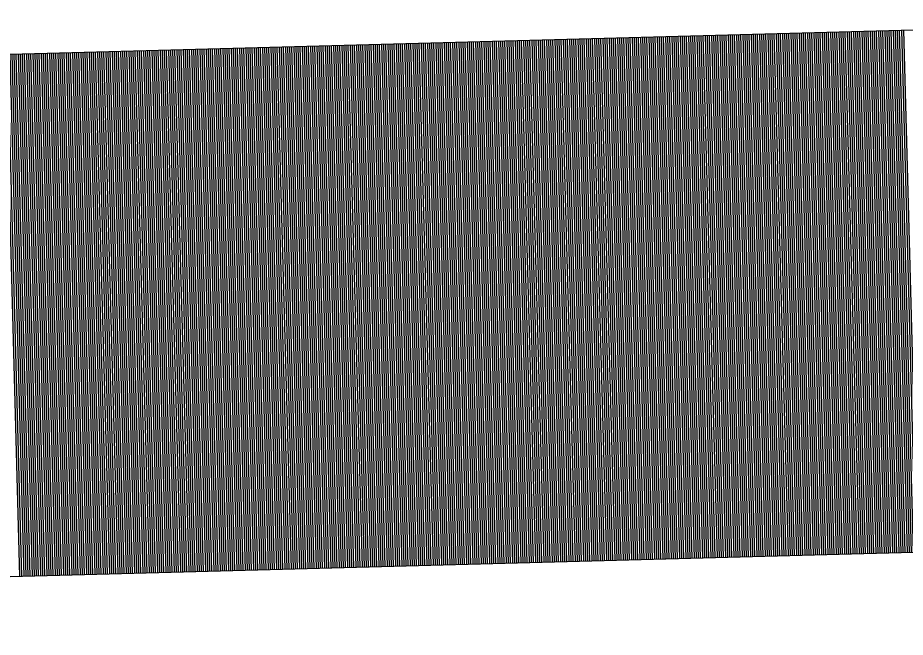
# Model space of a CAD drawing. Extents: x 1926836 to 1933254, y 596317 to 604524.
# Drawn here: x 1931264.018 to 1931268.365, y 598632.002 to 598635.036 of the extents above; entities that cross this region are included whole.
import ezdxf

# ---------------------------------------------------------------- set-up
doc = ezdxf.new("R2010")
doc.units = 0
doc.layers.add('Default', color=7, linetype='Continuous')

msp = doc.modelspace()

# ---------------------------------------------------------------- linework, layer by layer
at = {"layer": 'Default'}
for p, q in [((1931252.8342, 598634.5587), (1931270.6171, 598635.0361)), ((1931267.098, 598634.9416), (1931267.1666, 598632.3844)), ((1931267.1082, 598634.9419), (1931267.1768, 598632.3847)), ((1931267.1184, 598634.9422), (1931267.1871, 598632.385)), ((1931267.1286, 598634.9425), (1931267.1973, 598632.3852)), ((1931267.1389, 598634.9427), (1931267.2075, 598632.3855)), ((1931267.1491, 598634.943), (1931267.2178, 598632.3858)), ((1931267.1593, 598634.9433), (1931267.228, 598632.3861)), ((1931267.1696, 598634.9436), (1931267.2382, 598632.3863)), ((1931267.1798, 598634.9438), (1931267.2484, 598632.3866)), ((1931267.19, 598634.9441), (1931267.2587, 598632.3869)), ((1931267.2003, 598634.9444), (1931267.2689, 598632.3872)), ((1931267.2105, 598634.9447), (1931267.2791, 598632.3874)), ((1931267.2207, 598634.9449), (1931267.2894, 598632.3877)), ((1931267.2309, 598634.9452), (1931267.2996, 598632.388)), ((1931267.2412, 598634.9455), (1931267.3098, 598632.3883)), ((1931267.2514, 598634.9458), (1931267.32, 598632.3885)), ((1931267.2616, 598634.946), (1931267.3303, 598632.3888)), ((1931267.2719, 598634.9463), (1931267.3405, 598632.3891)), ((1931267.2821, 598634.9466), (1931267.3507, 598632.3894)), ((1931267.2923, 598634.9469), (1931267.361, 598632.3896)), ((1931267.3025, 598634.9471), (1931267.3712, 598632.3899)), ((1931267.3128, 598634.9474), (1931267.3814, 598632.3902)), ((1931267.323, 598634.9477), (1931267.3916, 598632.3905)), ((1931267.3332, 598634.948), (1931267.4019, 598632.3907)), ((1931267.3435, 598634.9482), (1931267.4121, 598632.391)), ((1931267.3537, 598634.9485), (1931267.4223, 598632.3913)), ((1931267.3639, 598634.9488), (1931267.4326, 598632.3916)), ((1931267.3741, 598634.9491), (1931267.4428, 598632.3918)), ((1931267.3844, 598634.9493), (1931267.453, 598632.3921)), ((1931267.3946, 598634.9496), (1931267.4632, 598632.3924)), ((1931267.4048, 598634.9499), (1931267.4735, 598632.3927)), ((1931267.4151, 598634.9502), (1931267.4837, 598632.3929)), ((1931267.4253, 598634.9504), (1931267.4939, 598632.3932)), ((1931267.4355, 598634.9507), (1931267.5042, 598632.3935)), ((1931267.4457, 598634.951), (1931267.5144, 598632.3938)), ((1931267.456, 598634.9513), (1931267.5246, 598632.394)), ((1931267.4662, 598634.9515), (1931267.5348, 598632.3943)), ((1931267.4764, 598634.9518), (1931267.5451, 598632.3946)), ((1931267.4867, 598634.9521), (1931267.5553, 598632.3949)), ((1931267.4969, 598634.9524), (1931267.5655, 598632.3951)), ((1931267.5071, 598634.9526), (1931267.5758, 598632.3954)), ((1931267.5173, 598634.9529), (1931267.586, 598632.3957)), ((1931267.5276, 598634.9532), (1931267.5962, 598632.396)), ((1931267.5378, 598634.9535), (1931267.6065, 598632.3962)), ((1931267.548, 598634.9537), (1931267.6167, 598632.3965)), ((1931267.5583, 598634.954), (1931267.6269, 598632.3968)), ((1931267.5685, 598634.9543), (1931267.6371, 598632.3971)), ((1931267.5787, 598634.9546), (1931267.6474, 598632.3973)), ((1931267.5889, 598634.9548), (1931267.6576, 598632.3976)), ((1931267.5992, 598634.9551), (1931267.6678, 598632.3979)), ((1931267.6094, 598634.9554), (1931267.6781, 598632.3981)), ((1931267.6196, 598634.9557), (1931267.6883, 598632.3984)), ((1931267.6299, 598634.9559), (1931267.6985, 598632.3987)), ((1931267.6401, 598634.9562), (1931267.7087, 598632.399)), ((1931267.6503, 598634.9565), (1931267.719, 598632.3992)), ((1931267.6606, 598634.9567), (1931267.7292, 598632.3995)), ((1931267.6708, 598634.957), (1931267.7394, 598632.3998)), ((1931267.681, 598634.9573), (1931267.7497, 598632.4001)), ((1931267.6912, 598634.9576), (1931267.7599, 598632.4003)), ((1931267.7015, 598634.9578), (1931267.7701, 598632.4006)), ((1931267.7117, 598634.9581), (1931267.7803, 598632.4009)), ((1931267.7219, 598634.9584), (1931267.7906, 598632.4012)), ((1931267.7322, 598634.9587), (1931267.8008, 598632.4014)), ((1931267.7424, 598634.9589), (1931267.811, 598632.4017)), ((1931267.7526, 598634.9592), (1931267.8213, 598632.402)), ((1931267.7628, 598634.9595), (1931267.8315, 598632.4023)), ((1931267.7731, 598634.9598), (1931267.8417, 598632.4025)), ((1931267.7833, 598634.96), (1931267.8519, 598632.4028)), ((1931267.7935, 598634.9603), (1931267.8622, 598632.4031)), ((1931267.8038, 598634.9606), (1931267.8724, 598632.4034)), ((1931267.814, 598634.9609), (1931267.8826, 598632.4036)), ((1931267.8242, 598634.9611), (1931267.8929, 598632.4039)), ((1931267.8344, 598634.9614), (1931267.9031, 598632.4042)), ((1931267.8447, 598634.9617), (1931267.9133, 598632.4045)), ((1931267.8549, 598634.962), (1931267.9235, 598632.4047)), ((1931267.8651, 598634.9622), (1931267.9338, 598632.405)), ((1931267.8754, 598634.9625), (1931267.944, 598632.4053)), ((1931267.8856, 598634.9628), (1931267.9542, 598632.4056)), ((1931267.8958, 598634.9631), (1931267.9645, 598632.4058)), ((1931267.906, 598634.9633), (1931267.9747, 598632.4061)), ((1931267.9163, 598634.9636), (1931267.9849, 598632.4064)), ((1931267.9265, 598634.9639), (1931267.9951, 598632.4067)), ((1931267.9367, 598634.9642), (1931268.0054, 598632.4069)), ((1931267.947, 598634.9644), (1931268.0156, 598632.4072)), ((1931267.9572, 598634.9647), (1931268.0258, 598632.4075)), ((1931267.9674, 598634.965), (1931268.0361, 598632.4078)), ((1931267.9776, 598634.9653), (1931268.0463, 598632.408)), ((1931267.9879, 598634.9655), (1931268.0565, 598632.4083)), ((1931267.9981, 598634.9658), (1931268.0668, 598632.4086)), ((1931268.0083, 598634.9661), (1931268.077, 598632.4089)), ((1931268.0186, 598634.9664), (1931268.0872, 598632.4091)), ((1931268.0288, 598634.9666), (1931268.0974, 598632.4094)), ((1931268.039, 598634.9669), (1931268.1077, 598632.4097)), ((1931268.0493, 598634.9672), (1931268.1179, 598632.41)), ((1931268.0595, 598634.9675), (1931268.1281, 598632.4102)), ((1931268.0697, 598634.9677), (1931268.1384, 598632.4105)), ((1931268.0799, 598634.968), (1931268.1486, 598632.4108)), ((1931268.0902, 598634.9683), (1931268.1588, 598632.4111)), ((1931268.1004, 598634.9686), (1931268.169, 598632.4113)), ((1931268.1106, 598634.9688), (1931268.1793, 598632.4116)), ((1931268.1209, 598634.9691), (1931268.1895, 598632.4119)), ((1931268.1311, 598634.9694), (1931268.1997, 598632.4122)), ((1931268.1413, 598634.9697), (1931268.21, 598632.4124)), ((1931268.1515, 598634.9699), (1931268.2202, 598632.4127)), ((1931268.1618, 598634.9702), (1931268.2304, 598632.413)), ((1931268.172, 598634.9705), (1931268.2406, 598632.4133)), ((1931268.1822, 598634.9708), (1931268.2509, 598632.4135)), ((1931268.1925, 598634.971), (1931268.2611, 598632.4138)), ((1931268.2027, 598634.9713), (1931268.2713, 598632.4141)), ((1931268.2129, 598634.9716), (1931268.2816, 598632.4144)), ((1931268.2231, 598634.9719), (1931268.2918, 598632.4146)), ((1931268.2334, 598634.9721), (1931268.302, 598632.4149)), ((1931268.2436, 598634.9724), (1931268.3122, 598632.4152)), ((1931268.2538, 598634.9727), (1931268.3225, 598632.4154)), ((1931268.2641, 598634.973), (1931268.3327, 598632.4157)), ((1931268.2743, 598634.9732), (1931268.3429, 598632.416)), ((1931268.2845, 598634.9735), (1931268.3532, 598632.4163)), ((1931268.2947, 598634.9738), (1931268.3634, 598632.4165)), ((1931268.305, 598634.974), (1931268.3736, 598632.4168)), ((1931268.3152, 598634.9743), (1931268.3838, 598632.4171)), ((1931268.3254, 598634.9746), (1931268.3941, 598632.4174)), ((1931268.3357, 598634.9749), (1931268.4043, 598632.4176)), ((1931268.3459, 598634.9751), (1931268.4145, 598632.4179)), ((1931268.3561, 598634.9754), (1931268.4248, 598632.4182)), ((1931265.4818, 598634.8983), (1931265.5504, 598632.341)), ((1931265.492, 598634.8985), (1931265.5607, 598632.3413)), ((1931265.5023, 598634.8988), (1931265.5709, 598632.3416)), ((1931265.5125, 598634.8991), (1931265.5811, 598632.3419)), ((1931265.5227, 598634.8994), (1931265.5914, 598632.3421)), ((1931265.5329, 598634.8996), (1931265.6016, 598632.3424)), ((1931265.5432, 598634.8999), (1931265.6118, 598632.3427)), ((1931265.5534, 598634.9002), (1931265.622, 598632.343)), ((1931265.5636, 598634.9005), (1931265.6323, 598632.3432)), ((1931265.5739, 598634.9007), (1931265.6425, 598632.3435)), ((1931265.5841, 598634.901), (1931265.6527, 598632.3438)), ((1931265.5943, 598634.9013), (1931265.663, 598632.3441)), ((1931265.6045, 598634.9016), (1931265.6732, 598632.3443)), ((1931265.6148, 598634.9018), (1931265.6834, 598632.3446)), ((1931265.625, 598634.9021), (1931265.6936, 598632.3449)), ((1931265.6352, 598634.9024), (1931265.7039, 598632.3452)), ((1931265.6455, 598634.9027), (1931265.7141, 598632.3454)), ((1931265.6557, 598634.9029), (1931265.7243, 598632.3457)), ((1931265.6659, 598634.9032), (1931265.7346, 598632.346)), ((1931265.6761, 598634.9035), (1931265.7448, 598632.3463)), ((1931265.6864, 598634.9038), (1931265.755, 598632.3465)), ((1931265.6966, 598634.904), (1931265.7652, 598632.3468)), ((1931265.7068, 598634.9043), (1931265.7755, 598632.3471)), ((1931265.7171, 598634.9046), (1931265.7857, 598632.3474)), ((1931265.7273, 598634.9049), (1931265.7959, 598632.3476)), ((1931265.7375, 598634.9051), (1931265.8062, 598632.3479)), ((1931265.7477, 598634.9054), (1931265.8164, 598632.3482)), ((1931265.758, 598634.9057), (1931265.8266, 598632.3484)), ((1931265.7682, 598634.906), (1931265.8369, 598632.3487)), ((1931265.7784, 598634.9062), (1931265.8471, 598632.349)), ((1931265.7887, 598634.9065), (1931265.8573, 598632.3493)), ((1931265.7989, 598634.9068), (1931265.8675, 598632.3495)), ((1931265.8091, 598634.907), (1931265.8778, 598632.3498)), ((1931265.8193, 598634.9073), (1931265.888, 598632.3501)), ((1931265.8296, 598634.9076), (1931265.8982, 598632.3504)), ((1931265.8398, 598634.9079), (1931265.9085, 598632.3506)), ((1931265.85, 598634.9081), (1931265.9187, 598632.3509)), ((1931265.8603, 598634.9084), (1931265.9289, 598632.3512)), ((1931265.8705, 598634.9087), (1931265.9391, 598632.3515)), ((1931265.8807, 598634.909), (1931265.9494, 598632.3517)), ((1931265.891, 598634.9092), (1931265.9596, 598632.352)), ((1931265.9012, 598634.9095), (1931265.9698, 598632.3523)), ((1931265.9114, 598634.9098), (1931265.9801, 598632.3526)), ((1931265.9216, 598634.9101), (1931265.9903, 598632.3528)), ((1931265.9319, 598634.9103), (1931266.0005, 598632.3531)), ((1931265.9421, 598634.9106), (1931266.0107, 598632.3534)), ((1931265.9523, 598634.9109), (1931266.021, 598632.3537)), ((1931265.9626, 598634.9112), (1931266.0312, 598632.3539)), ((1931265.9728, 598634.9114), (1931266.0414, 598632.3542)), ((1931265.983, 598634.9117), (1931266.0517, 598632.3545)), ((1931265.9932, 598634.912), (1931266.0619, 598632.3548)), ((1931266.0035, 598634.9123), (1931266.0721, 598632.355)), ((1931266.0137, 598634.9125), (1931266.0823, 598632.3553)), ((1931266.0239, 598634.9128), (1931266.0926, 598632.3556)), ((1931266.0342, 598634.9131), (1931266.1028, 598632.3559)), ((1931266.0444, 598634.9134), (1931266.113, 598632.3561)), ((1931266.0546, 598634.9136), (1931266.1233, 598632.3564)), ((1931266.0648, 598634.9139), (1931266.1335, 598632.3567)), ((1931266.0751, 598634.9142), (1931266.1437, 598632.357)), ((1931266.0853, 598634.9145), (1931266.1539, 598632.3572)), ((1931266.0955, 598634.9147), (1931266.1642, 598632.3575)), ((1931266.1058, 598634.915), (1931266.1744, 598632.3578)), ((1931266.116, 598634.9153), (1931266.1846, 598632.3581)), ((1931266.1262, 598634.9156), (1931266.1949, 598632.3583)), ((1931266.1364, 598634.9158), (1931266.2051, 598632.3586)), ((1931266.1467, 598634.9161), (1931266.2153, 598632.3589)), ((1931266.1569, 598634.9164), (1931266.2255, 598632.3592)), ((1931266.1671, 598634.9167), (1931266.2358, 598632.3594)), ((1931266.1774, 598634.9169), (1931266.246, 598632.3597)), ((1931266.1876, 598634.9172), (1931266.2562, 598632.36)), ((1931266.1978, 598634.9175), (1931266.2665, 598632.3603)), ((1931266.208, 598634.9178), (1931266.2767, 598632.3605)), ((1931266.2183, 598634.918), (1931266.2869, 598632.3608)), ((1931266.2285, 598634.9183), (1931266.2972, 598632.3611)), ((1931266.2387, 598634.9186), (1931266.3074, 598632.3614)), ((1931266.249, 598634.9189), (1931266.3176, 598632.3616)), ((1931266.2592, 598634.9191), (1931266.3278, 598632.3619)), ((1931266.2694, 598634.9194), (1931266.3381, 598632.3622)), ((1931266.2796, 598634.9197), (1931266.3483, 598632.3625)), ((1931266.2899, 598634.92), (1931266.3585, 598632.3627)), ((1931266.3001, 598634.9202), (1931266.3688, 598632.363)), ((1931266.3103, 598634.9205), (1931266.379, 598632.3633)), ((1931266.3206, 598634.9208), (1931266.3892, 598632.3636)), ((1931266.3308, 598634.9211), (1931266.3994, 598632.3638)), ((1931266.341, 598634.9213), (1931266.4097, 598632.3641)), ((1931266.3513, 598634.9216), (1931266.4199, 598632.3644)), ((1931266.3615, 598634.9219), (1931266.4301, 598632.3647)), ((1931266.3717, 598634.9222), (1931266.4404, 598632.3649)), ((1931266.3819, 598634.9224), (1931266.4506, 598632.3652)), ((1931266.3922, 598634.9227), (1931266.4608, 598632.3655)), ((1931266.4024, 598634.923), (1931266.471, 598632.3657)), ((1931266.4126, 598634.9233), (1931266.4813, 598632.366)), ((1931266.4229, 598634.9235), (1931266.4915, 598632.3663)), ((1931266.4331, 598634.9238), (1931266.5017, 598632.3666)), ((1931266.4433, 598634.9241), (1931266.512, 598632.3668)), ((1931266.4535, 598634.9243), (1931266.5222, 598632.3671)), ((1931266.4638, 598634.9246), (1931266.5324, 598632.3674)), ((1931266.474, 598634.9249), (1931266.5426, 598632.3677)), ((1931266.4842, 598634.9252), (1931266.5529, 598632.3679)), ((1931266.4945, 598634.9254), (1931266.5631, 598632.3682)), ((1931266.5047, 598634.9257), (1931266.5733, 598632.3685)), ((1931266.5149, 598634.926), (1931266.5836, 598632.3688)), ((1931266.5251, 598634.9263), (1931266.5938, 598632.369)), ((1931266.5354, 598634.9265), (1931266.604, 598632.3693)), ((1931266.5456, 598634.9268), (1931266.6142, 598632.3696)), ((1931266.5558, 598634.9271), (1931266.6245, 598632.3699)), ((1931266.5661, 598634.9274), (1931266.6347, 598632.3701)), ((1931266.5763, 598634.9276), (1931266.6449, 598632.3704)), ((1931266.5865, 598634.9279), (1931266.6552, 598632.3707)), ((1931266.5967, 598634.9282), (1931266.6654, 598632.371)), ((1931266.607, 598634.9285), (1931266.6756, 598632.3712)), ((1931266.6172, 598634.9287), (1931266.6858, 598632.3715)), ((1931266.6274, 598634.929), (1931266.6961, 598632.3718)), ((1931266.6377, 598634.9293), (1931266.7063, 598632.3721)), ((1931266.6479, 598634.9296), (1931266.7165, 598632.3723)), ((1931266.6581, 598634.9298), (1931266.7268, 598632.3726)), ((1931266.6683, 598634.9301), (1931266.737, 598632.3729)), ((1931266.6786, 598634.9304), (1931266.7472, 598632.3732)), ((1931266.6888, 598634.9307), (1931266.7575, 598632.3734)), ((1931266.699, 598634.9309), (1931266.7677, 598632.3737)), ((1931266.7093, 598634.9312), (1931266.7779, 598632.374)), ((1931266.7195, 598634.9315), (1931266.7881, 598632.3743)), ((1931266.7297, 598634.9318), (1931266.7984, 598632.3745)), ((1931266.7399, 598634.932), (1931266.8086, 598632.3748)), ((1931266.7502, 598634.9323), (1931266.8188, 598632.3751)), ((1931266.7604, 598634.9326), (1931266.8291, 598632.3754)), ((1931266.7706, 598634.9329), (1931266.8393, 598632.3756)), ((1931266.7809, 598634.9331), (1931266.8495, 598632.3759)), ((1931266.7911, 598634.9334), (1931266.8597, 598632.3762)), ((1931266.8013, 598634.9337), (1931266.87, 598632.3765)), ((1931266.8116, 598634.934), (1931266.8802, 598632.3767)), ((1931266.8218, 598634.9342), (1931266.8904, 598632.377)), ((1931266.832, 598634.9345), (1931266.9007, 598632.3773)), ((1931266.8422, 598634.9348), (1931266.9109, 598632.3776)), ((1931266.8525, 598634.9351), (1931266.9211, 598632.3778)), ((1931266.8627, 598634.9353), (1931266.9313, 598632.3781)), ((1931266.8729, 598634.9356), (1931266.9416, 598632.3784)), ((1931266.8832, 598634.9359), (1931266.9518, 598632.3787)), ((1931266.8934, 598634.9362), (1931266.962, 598632.3789)), ((1931266.9036, 598634.9364), (1931266.9723, 598632.3792)), ((1931266.9138, 598634.9367), (1931266.9825, 598632.3795)), ((1931266.9241, 598634.937), (1931266.9927, 598632.3798)), ((1931266.9343, 598634.9373), (1931267.0029, 598632.38)), ((1931266.9445, 598634.9375), (1931267.0132, 598632.3803)), ((1931266.9548, 598634.9378), (1931267.0234, 598632.3806)), ((1931266.965, 598634.9381), (1931267.0336, 598632.3809)), ((1931266.9752, 598634.9384), (1931267.0439, 598632.3811)), ((1931266.9854, 598634.9386), (1931267.0541, 598632.3814)), ((1931266.9957, 598634.9389), (1931267.0643, 598632.3817)), ((1931267.0059, 598634.9392), (1931267.0745, 598632.3819)), ((1931267.0161, 598634.9395), (1931267.0848, 598632.3822)), ((1931267.0264, 598634.9397), (1931267.095, 598632.3825)), ((1931267.0366, 598634.94), (1931267.1052, 598632.3828)), ((1931267.0468, 598634.9403), (1931267.1155, 598632.383)), ((1931267.057, 598634.9405), (1931267.1257, 598632.3833)), ((1931267.0673, 598634.9408), (1931267.1359, 598632.3836)), ((1931267.0775, 598634.9411), (1931267.1462, 598632.3839)), ((1931267.0877, 598634.9414), (1931267.1564, 598632.3841)), ((1931263.9577, 598634.8573), (1931264.0263, 598632.3001)), ((1931263.9679, 598634.8576), (1931264.0366, 598632.3004)), ((1931263.9781, 598634.8579), (1931264.0468, 598632.3007)), ((1931263.9884, 598634.8582), (1931264.057, 598632.3009)), ((1931263.9986, 598634.8584), (1931264.0672, 598632.3012)), ((1931264.0088, 598634.8587), (1931264.0775, 598632.3015)), ((1931264.0191, 598634.859), (1931264.0877, 598632.3018)), ((1931264.0293, 598634.8593), (1931264.0979, 598632.302)), ((1931264.0395, 598634.8595), (1931264.1082, 598632.3023)), ((1931264.0497, 598634.8598), (1931264.1184, 598632.3026)), ((1931264.06, 598634.8601), (1931264.1286, 598632.3029)), ((1931264.0702, 598634.8604), (1931264.1389, 598632.3031)), ((1931264.0804, 598634.8606), (1931264.1491, 598632.3034)), ((1931264.0907, 598634.8609), (1931264.1593, 598632.3037)), ((1931264.1009, 598634.8612), (1931264.1695, 598632.304)), ((1931264.1111, 598634.8615), (1931264.1798, 598632.3042)), ((1931264.1213, 598634.8617), (1931264.19, 598632.3045)), ((1931264.1316, 598634.862), (1931264.2002, 598632.3048)), ((1931264.1418, 598634.8623), (1931264.2105, 598632.3051)), ((1931264.152, 598634.8626), (1931264.2207, 598632.3053)), ((1931264.1623, 598634.8628), (1931264.2309, 598632.3056)), ((1931264.1725, 598634.8631), (1931264.2411, 598632.3059)), ((1931264.1827, 598634.8634), (1931264.2514, 598632.3062)), ((1931264.193, 598634.8637), (1931264.2616, 598632.3064)), ((1931264.2032, 598634.8639), (1931264.2718, 598632.3067)), ((1931264.2134, 598634.8642), (1931264.2821, 598632.307)), ((1931264.2236, 598634.8645), (1931264.2923, 598632.3073)), ((1931264.2339, 598634.8648), (1931264.3025, 598632.3075)), ((1931264.2441, 598634.865), (1931264.3127, 598632.3078)), ((1931264.2543, 598634.8653), (1931264.323, 598632.3081)), ((1931264.2646, 598634.8656), (1931264.3332, 598632.3084)), ((1931264.2748, 598634.8659), (1931264.3434, 598632.3086)), ((1931264.285, 598634.8661), (1931264.3537, 598632.3089)), ((1931264.2952, 598634.8664), (1931264.3639, 598632.3092)), ((1931264.3055, 598634.8667), (1931264.3741, 598632.3095)), ((1931264.3157, 598634.867), (1931264.3843, 598632.3097)), ((1931264.3259, 598634.8672), (1931264.3946, 598632.31)), ((1931264.3362, 598634.8675), (1931264.4048, 598632.3103)), ((1931264.3464, 598634.8678), (1931264.415, 598632.3106)), ((1931264.3566, 598634.8681), (1931264.4253, 598632.3108)), ((1931264.3668, 598634.8683), (1931264.4355, 598632.3111)), ((1931264.3771, 598634.8686), (1931264.4457, 598632.3114)), ((1931264.3873, 598634.8689), (1931264.4559, 598632.3117)), ((1931264.3975, 598634.8692), (1931264.4662, 598632.3119)), ((1931264.4078, 598634.8694), (1931264.4764, 598632.3122)), ((1931264.418, 598634.8697), (1931264.4866, 598632.3125)), ((1931264.4282, 598634.87), (1931264.4969, 598632.3128)), ((1931264.4384, 598634.8703), (1931264.5071, 598632.313)), ((1931264.4487, 598634.8705), (1931264.5173, 598632.3133)), ((1931264.4589, 598634.8708), (1931264.5276, 598632.3136)), ((1931264.4691, 598634.8711), (1931264.5378, 598632.3139)), ((1931264.4794, 598634.8714), (1931264.548, 598632.3141)), ((1931264.4896, 598634.8716), (1931264.5582, 598632.3144)), ((1931264.4998, 598634.8719), (1931264.5685, 598632.3147)), ((1931264.51, 598634.8722), (1931264.5787, 598632.315)), ((1931264.5203, 598634.8725), (1931264.5889, 598632.3152)), ((1931264.5305, 598634.8727), (1931264.5992, 598632.3155)), ((1931264.5407, 598634.873), (1931264.6094, 598632.3158)), ((1931264.551, 598634.8733), (1931264.6196, 598632.316)), ((1931264.5612, 598634.8736), (1931264.6298, 598632.3163)), ((1931264.5714, 598634.8738), (1931264.6401, 598632.3166)), ((1931264.5817, 598634.8741), (1931264.6503, 598632.3169)), ((1931264.5919, 598634.8744), (1931264.6605, 598632.3171)), ((1931264.6021, 598634.8746), (1931264.6708, 598632.3174)), ((1931264.6123, 598634.8749), (1931264.681, 598632.3177)), ((1931264.6226, 598634.8752), (1931264.6912, 598632.318)), ((1931264.6328, 598634.8755), (1931264.7014, 598632.3182)), ((1931264.643, 598634.8757), (1931264.7117, 598632.3185)), ((1931264.6533, 598634.876), (1931264.7219, 598632.3188)), ((1931264.6635, 598634.8763), (1931264.7321, 598632.3191)), ((1931264.6737, 598634.8766), (1931264.7424, 598632.3193)), ((1931264.6839, 598634.8768), (1931264.7526, 598632.3196)), ((1931264.6942, 598634.8771), (1931264.7628, 598632.3199)), ((1931264.7044, 598634.8774), (1931264.773, 598632.3202)), ((1931264.7146, 598634.8777), (1931264.7833, 598632.3204)), ((1931264.7249, 598634.8779), (1931264.7935, 598632.3207)), ((1931264.7351, 598634.8782), (1931264.8037, 598632.321)), ((1931264.7453, 598634.8785), (1931264.814, 598632.3213)), ((1931264.7555, 598634.8788), (1931264.8242, 598632.3215)), ((1931264.7658, 598634.879), (1931264.8344, 598632.3218)), ((1931264.776, 598634.8793), (1931264.8446, 598632.3221)), ((1931264.7862, 598634.8796), (1931264.8549, 598632.3224)), ((1931264.7965, 598634.8799), (1931264.8651, 598632.3226)), ((1931264.8067, 598634.8801), (1931264.8753, 598632.3229)), ((1931264.8169, 598634.8804), (1931264.8856, 598632.3232)), ((1931264.8271, 598634.8807), (1931264.8958, 598632.3235)), ((1931264.8374, 598634.881), (1931264.906, 598632.3237)), ((1931264.8476, 598634.8812), (1931264.9162, 598632.324)), ((1931264.8578, 598634.8815), (1931264.9265, 598632.3243)), ((1931264.8681, 598634.8818), (1931264.9367, 598632.3246)), ((1931264.8783, 598634.8821), (1931264.9469, 598632.3248)), ((1931264.8885, 598634.8823), (1931264.9572, 598632.3251)), ((1931264.8987, 598634.8826), (1931264.9674, 598632.3254)), ((1931264.909, 598634.8829), (1931264.9776, 598632.3257)), ((1931264.9192, 598634.8832), (1931264.9879, 598632.3259)), ((1931264.9294, 598634.8834), (1931264.9981, 598632.3262)), ((1931264.9397, 598634.8837), (1931265.0083, 598632.3265)), ((1931264.9499, 598634.884), (1931265.0185, 598632.3268)), ((1931264.9601, 598634.8843), (1931265.0288, 598632.327)), ((1931264.9703, 598634.8845), (1931265.039, 598632.3273)), ((1931264.9806, 598634.8848), (1931265.0492, 598632.3276)), ((1931264.9908, 598634.8851), (1931265.0595, 598632.3279)), ((1931265.001, 598634.8854), (1931265.0697, 598632.3281)), ((1931265.0113, 598634.8856), (1931265.0799, 598632.3284)), ((1931265.0215, 598634.8859), (1931265.0901, 598632.3287)), ((1931265.0317, 598634.8862), (1931265.1004, 598632.329)), ((1931265.042, 598634.8865), (1931265.1106, 598632.3292)), ((1931265.0522, 598634.8867), (1931265.1208, 598632.3295)), ((1931265.0624, 598634.887), (1931265.1311, 598632.3298)), ((1931265.0726, 598634.8873), (1931265.1413, 598632.3301)), ((1931265.0829, 598634.8876), (1931265.1515, 598632.3303)), ((1931265.0931, 598634.8878), (1931265.1617, 598632.3306)), ((1931265.1033, 598634.8881), (1931265.172, 598632.3309)), ((1931265.1136, 598634.8884), (1931265.1822, 598632.3312)), ((1931265.1238, 598634.8887), (1931265.1924, 598632.3314)), ((1931265.134, 598634.8889), (1931265.2027, 598632.3317)), ((1931265.1442, 598634.8892), (1931265.2129, 598632.332)), ((1931265.1545, 598634.8895), (1931265.2231, 598632.3322)), ((1931265.1647, 598634.8898), (1931265.2333, 598632.3325)), ((1931265.1749, 598634.89), (1931265.2436, 598632.3328)), ((1931265.1852, 598634.8903), (1931265.2538, 598632.3331)), ((1931265.1954, 598634.8906), (1931265.264, 598632.3333)), ((1931265.2056, 598634.8908), (1931265.2743, 598632.3336)), ((1931265.2158, 598634.8911), (1931265.2845, 598632.3339)), ((1931265.2261, 598634.8914), (1931265.2947, 598632.3342)), ((1931265.2363, 598634.8917), (1931265.3049, 598632.3344)), ((1931265.2465, 598634.8919), (1931265.3152, 598632.3347)), ((1931265.2568, 598634.8922), (1931265.3254, 598632.335)), ((1931265.267, 598634.8925), (1931265.3356, 598632.3353)), ((1931265.2772, 598634.8928), (1931265.3459, 598632.3355)), ((1931265.2874, 598634.893), (1931265.3561, 598632.3358)), ((1931265.2977, 598634.8933), (1931265.3663, 598632.3361)), ((1931265.3079, 598634.8936), (1931265.3765, 598632.3364)), ((1931265.3181, 598634.8939), (1931265.3868, 598632.3366)), ((1931265.3284, 598634.8941), (1931265.397, 598632.3369)), ((1931265.3386, 598634.8944), (1931265.4072, 598632.3372)), ((1931265.3488, 598634.8947), (1931265.4175, 598632.3375)), ((1931265.359, 598634.895), (1931265.4277, 598632.3377)), ((1931265.3693, 598634.8952), (1931265.4379, 598632.338)), ((1931265.3795, 598634.8955), (1931265.4482, 598632.3383)), ((1931265.3897, 598634.8958), (1931265.4584, 598632.3386)), ((1931265.4, 598634.8961), (1931265.4686, 598632.3388)), ((1931265.4102, 598634.8963), (1931265.4788, 598632.3391)), ((1931265.4204, 598634.8966), (1931265.4891, 598632.3394)), ((1931265.4306, 598634.8969), (1931265.4993, 598632.3397)), ((1931265.4409, 598634.8972), (1931265.5095, 598632.3399)), ((1931265.4511, 598634.8974), (1931265.5198, 598632.3402)), ((1931265.4613, 598634.8977), (1931265.53, 598632.3405)), ((1931265.4716, 598634.898), (1931265.5402, 598632.3408)), ((1931252.9028, 598632.0015), (1931270.6858, 598632.4789))]:
    msp.add_line(p, q, dxfattribs=at)

doc.saveas('drawing.dxf')
